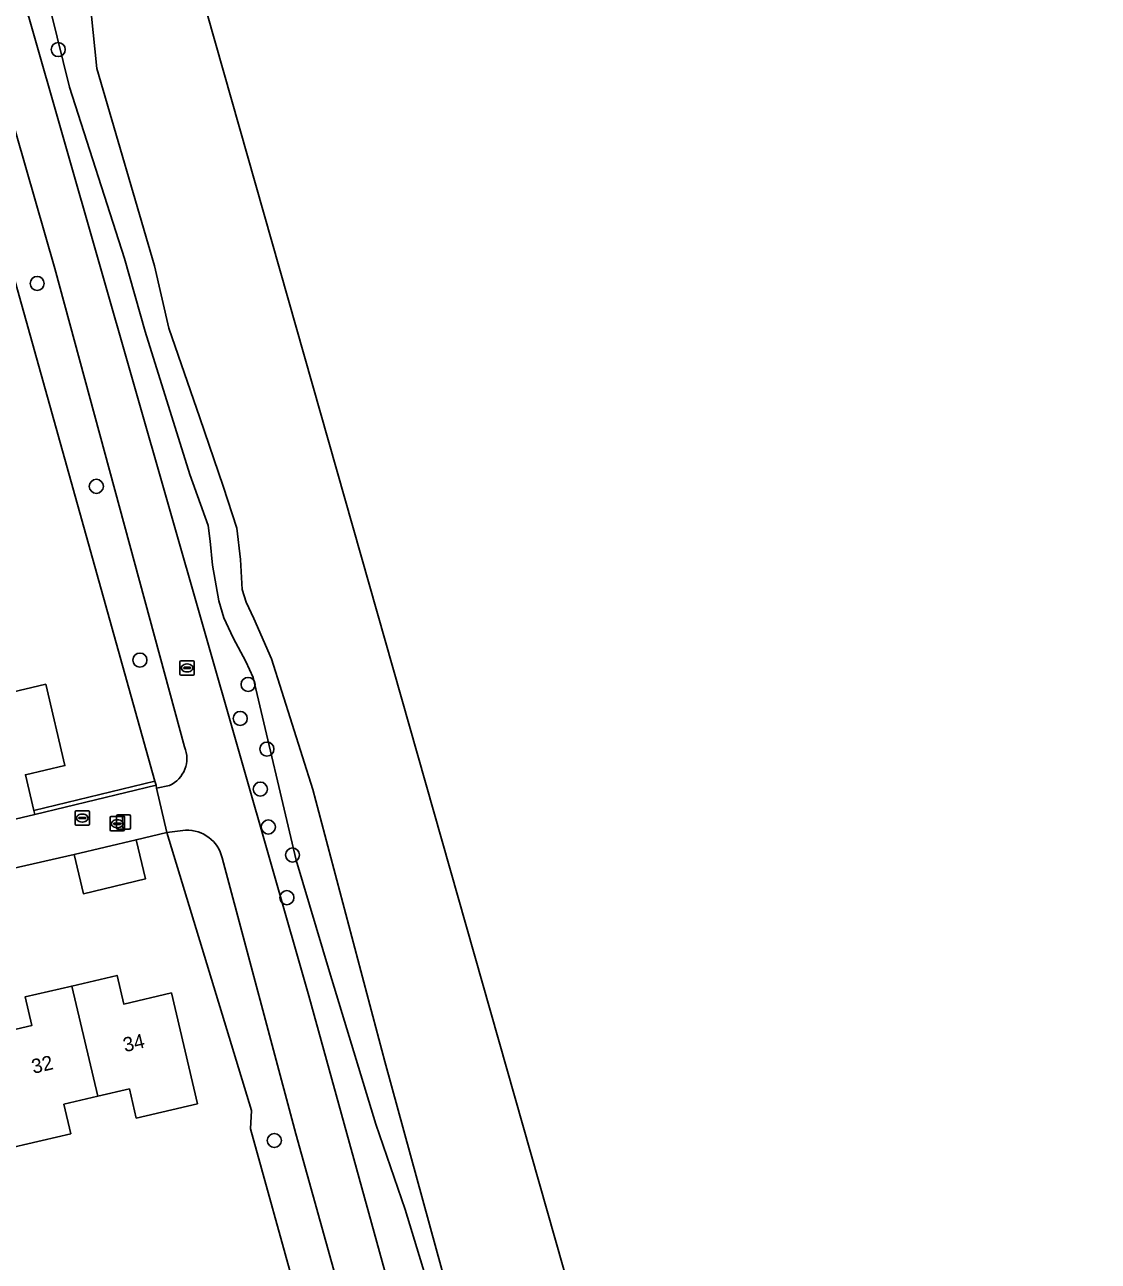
# Model space of a CAD drawing. Extents: x 158031 to 159244, y 380104 to 381214.
# Drawn here: x 159168.8 to 159243.5, y 380625.6 to 380711.6 of the extents above; entities that cross this region are included whole.
import ezdxf

# ---------------------------------------------------------------- set-up
doc = ezdxf.new("R2010")
doc.units = 0
for name, color, linetype in [('IMGEO_Boom', 7, 'Continuous'), ('IMGEO_Brandkraan', 7, 'Continuous'), ('IMGEO_Erf', 7, 'Continuous'), ('IMGEO_Groenvoorziening', 7, 'Continuous'), ('IMGEO_Hek', 7, 'Continuous'), ('IMGEO_Lichtmast', 7, 'Continuous'), ('IMGEO_Muur', 7, 'Continuous'), ('IMGEO_Oever', 7, 'Continuous'), ('IMGEO_Pand', 7, 'Continuous'), ('IMGEO_Pand_nummerreeks', 7, 'Continuous'), ('IMGEO_Rioolput', 7, 'Continuous'), ('IMGEO_Voetpad_halfverhard', 7, 'Continuous'), ('IMGEO_Voetpad_open', 7, 'Continuous'), ('IMGEO_Waterloop', 7, 'Continuous')]:
    doc.layers.add(name, color=color, linetype=linetype)

msp = doc.modelspace()

# ---------------------------------------------------------------- linework, layer by layer
at = {"layer": 'IMGEO_Boom'}
for centre in [(159171.162, 380709.893), (159169.698, 380693.621), (159173.815, 380679.508), (159176.849, 380667.425), (159184.373, 380665.732), (159183.827, 380663.363), (159185.684, 380661.235), (159185.223, 380658.447), (159185.779, 380655.812), (159187.46, 380653.864), (159187.073, 380650.897), (159186.196, 380634.005)]:
    msp.add_circle(centre, 0.489, dxfattribs=at)
at = {"layer": 'IMGEO_Brandkraan'}
for p, q in [((159174.764, 380655.613), (159174.764, 380656.465)), ((159174.839, 380656.539), (159175.691, 380656.539)), ((159175.765, 380656.465), (159175.765, 380655.613)), ((159175.691, 380655.539), (159174.839, 380655.539)), ((159175.023, 380656.033), (159175.023, 380656.045)), ((159175.461, 380655.996), (159175.063, 380655.996)), ((159175.066, 380656.082), (159175.464, 380656.082)), ((159175.275, 380655.759), (159175.25, 380655.759)), ((159175.252, 380656.319), (159175.277, 380656.319)), ((159175.507, 380656.045), (159175.507, 380656.033))]:
    msp.add_line(p, q, dxfattribs=at)
for points in [[(159174.764, 380655.613), (159174.764, 380656.465)], [(159174.839, 380656.539), (159175.691, 380656.539)], [(159175.765, 380656.465), (159175.765, 380655.613)], [(159175.691, 380655.539), (159174.839, 380655.539)]]:
    msp.add_lwpolyline(points, dxfattribs=at)
for centre, radius, start, end in [((159174.841, 380656.463), 0.0765, 91.55205, 178.44795), ((159174.841, 380656.463), 0.0765, 91.55205, 178.44795), ((159175.689, 380656.463), 0.0765, 1.55205, 88.44795), ((159175.689, 380656.463), 0.0765, 1.55205, 88.44795), ((159174.841, 380655.615), 0.0765, 181.55205, 268.44795), ((159174.841, 380655.615), 0.0765, 181.55205, 268.44795), ((159175.063, 380656.042), 0.0403, 85.87752, 175.75265), ((159175.06, 380656.032), 0.0366, 178.93798, 274.71019), ((159175.464, 380656.039), 0.043, 264.86636, 352.45326), ((159175.468, 380656.044), 0.0386, 1.73085, 96.63898), ((159175.689, 380655.615), 0.0765, 271.55205, 358.44795), ((159175.689, 380655.615), 0.0765, 271.55205, 358.44795)]:
    msp.add_arc(centre, radius, start, end, dxfattribs=at)
for centre, major_axis, ratio, start_param, end_param in [((159175.251, 380656.039), (-0.387, 0.002), 0.722429, 4.712389, 7.853982), ((159175.276, 380656.039), (-0.39, 0.002), 0.717154, 1.570796, 4.712389)]:
    msp.add_ellipse(centre, major_axis=major_axis, ratio=ratio, start_param=start_param, end_param=end_param, dxfattribs=at)
at = {"layer": 'IMGEO_Erf'}
for points in [[(159167.478, 380665.079), (159170.297, 380665.741), (159171.625, 380660.089), (159168.883, 380659.444), (159169.463, 380656.964), (159177.894, 380659.001), (159165.006, 380704.947)], [(159194.067, 380600.452), (159184.54, 380634.823), (159184.605, 380636.083), (159178.713, 380655.423), (159176.573, 380654.921), (159177.223, 380652.198), (159172.913, 380651.17), (159172.263, 380653.894), (159167.899, 380652.896)], [(159166.234, 380641.279), (159169.318, 380642.002), (159168.852, 380643.988), (159172.107, 380644.751), (159175.254, 380645.489), (159175.72, 380643.499), (159179.037, 380644.276), (159180.846, 380636.562), (159176.589, 380635.563), (159176.113, 380637.593), (159173.912, 380637.077), (159171.556, 380636.525), (159172.038, 380634.471), (159168.054, 380633.537)]]:
    msp.add_lwpolyline(points, dxfattribs=at)
at = {"layer": 'IMGEO_Groenvoorziening'}
for points in [[(159197.335, 380622.515), (159195.29, 380629.204), (159193.267, 380635.142), (159190.028, 380645.736), (159187.71, 380653.498), (159184.724, 380666.203), (159184.222, 380667.325), (159183.33, 380668.971), (159182.674, 380670.358), (159182.335, 380671.552), (159181.905, 380674.033), (159181.737, 380675.695), (159181.594, 380676.781), (159180.309, 380680.333), (159177.2, 380690.275), (159175.769, 380695.359), (159171.951, 380707.275), (159170.65, 380712.528)], [(159169.12, 380712.154), (159188.606, 380644.069), (159203.836, 380588.877)], [(159170.919, 380694.65), (159166.185, 380711.052), (159165.234, 380710.885), (159166.43, 380705.281), (159165.006, 380704.947), (159177.894, 380659.001), (159177.965, 380658.71), (159178.01, 380658.513), (159178.9, 380658.703)], [(159179.949, 380661.378), (159170.919, 380694.65)], [(159180.028, 380655.597), (159178.713, 380655.423), (159184.605, 380636.083), (159184.54, 380634.823), (159194.067, 380600.452), (159194.277, 380600.502)], [(159195.918, 380604.924), (159187.697, 380634.459), (159182.573, 380653.673)]]:
    msp.add_lwpolyline(points, dxfattribs=at)
for centre, radius, start, end in [((159178.064, 380660.574), 2.049, 294.06936, 23.10543), ((159180.103, 380653.051), 2.547, 14.12757, 91.69444)]:
    msp.add_arc(centre, radius, start, end, dxfattribs=at)
at = {"layer": 'IMGEO_Hek'}
msp.add_lwpolyline([(159176.573, 380654.921), (159178.713, 380655.423)], dxfattribs=at)
at = {"layer": 'IMGEO_Lichtmast'}
for p, q in [((159175.211, 380655.763), (159175.211, 380656.563)), ((159175.211, 380656.563), (159175.211, 380655.763)), ((159175.311, 380656.663), (159176.101, 380656.663)), ((159176.101, 380656.663), (159175.311, 380656.663)), ((159176.201, 380656.563), (159176.201, 380655.763)), ((159176.201, 380655.763), (159176.201, 380656.563)), ((159176.101, 380655.663), (159175.311, 380655.663)), ((159175.311, 380655.663), (159176.101, 380655.663))]:
    msp.add_line(p, q, dxfattribs=at)
msp.add_lwpolyline([(159175.631, 380656.538), (159175.781, 380656.538), (159175.781, 380655.788), (159175.631, 380655.788), (159175.631, 380656.538)], dxfattribs=at)
for centre, start, end in [((159175.311, 380656.563), 90, 180), ((159175.311, 380656.563), 90, 180), ((159176.101, 380656.563), 0, 90), ((159176.101, 380656.563), 360, 90), ((159175.311, 380655.763), 180, 270), ((159175.311, 380655.763), 180, 270), ((159176.101, 380655.763), 270, 0), ((159176.101, 380655.763), 270, 0)]:
    msp.add_arc(centre, 0.1, start, end, dxfattribs=at)
at = {"layer": 'IMGEO_Muur'}
msp.add_lwpolyline([(159169.463, 380656.964), (159169.531, 380656.671), (159177.965, 380658.71), (159177.894, 380659.001)], close=True, dxfattribs=at)
at = {"layer": 'IMGEO_Oever'}
for points in [[(159170.65, 380712.528), (159171.951, 380707.275), (159175.769, 380695.359), (159177.2, 380690.275), (159180.309, 380680.333), (159181.594, 380676.781), (159181.737, 380675.695), (159181.905, 380674.033), (159182.335, 380671.552), (159182.674, 380670.358), (159183.33, 380668.971), (159184.222, 380667.325), (159184.724, 380666.203), (159187.71, 380653.498), (159190.028, 380645.736), (159193.267, 380635.142), (159195.29, 380629.204), (159197.335, 380622.515)], [(159198.313, 380623.338), (159193.874, 380639.495), (159188.873, 380658.415), (159185.998, 380667.516), (159184.778, 380670.318), (159184.232, 380671.462), (159183.971, 380672.33), (159183.854, 380674.416), (159183.579, 380676.594), (159182.641, 380679.512), (159181.006, 380684.284), (159178.856, 380690.504), (159177.86, 380694.84), (159173.85, 380708.582), (159173.45, 380712.44)]]:
    msp.add_lwpolyline(points, dxfattribs=at)
at = {"layer": 'IMGEO_Pand'}
for points in [[(159162.158, 380660.752), (159163.376, 380655.54), (159163.445, 380655.248), (159169.531, 380656.671), (159169.463, 380656.964), (159168.883, 380659.444), (159171.625, 380660.089), (159170.297, 380665.741), (159167.478, 380665.079), (159164.501, 380664.38), (159165.185, 380661.463)], [(159172.263, 380653.894), (159172.913, 380651.17), (159177.223, 380652.198), (159176.573, 380654.921)], [(159172.107, 380644.751), (159173.912, 380637.077), (159176.113, 380637.593), (159176.589, 380635.563), (159180.846, 380636.562), (159179.037, 380644.276), (159175.72, 380643.499), (159175.254, 380645.489)], [(159166.234, 380641.279), (159168.054, 380633.537), (159172.038, 380634.471), (159171.556, 380636.525), (159173.912, 380637.077), (159172.107, 380644.751), (159168.852, 380643.988), (159169.318, 380642.002)]]:
    msp.add_lwpolyline(points, close=True, dxfattribs=at)
at = {"layer": 'IMGEO_Rioolput'}
for p, q in [((159179.629, 380666.453), (159179.629, 380667.305)), ((159179.704, 380667.379), (159180.556, 380667.379)), ((159179.888, 380666.873), (159179.888, 380666.885)), ((159180.326, 380666.836), (159179.928, 380666.836)), ((159179.931, 380666.922), (159180.329, 380666.922)), ((159180.117, 380667.159), (159180.142, 380667.159)), ((159180.372, 380666.885), (159180.372, 380666.873)), ((159180.63, 380667.305), (159180.63, 380666.453)), ((159180.556, 380666.379), (159179.704, 380666.379)), ((159180.14, 380666.599), (159180.115, 380666.599)), ((159172.334, 380656.009), (159172.334, 380656.861)), ((159172.409, 380656.935), (159173.261, 380656.935)), ((159172.593, 380656.429), (159172.593, 380656.441)), ((159173.031, 380656.392), (159172.633, 380656.392)), ((159172.636, 380656.478), (159173.034, 380656.478)), ((159172.822, 380656.715), (159172.847, 380656.715)), ((159173.077, 380656.441), (159173.077, 380656.429)), ((159173.335, 380656.861), (159173.335, 380656.009)), ((159173.261, 380655.935), (159172.409, 380655.935)), ((159172.845, 380656.155), (159172.82, 380656.155))]:
    msp.add_line(p, q, dxfattribs=at)
for points in [[(159179.629, 380666.453), (159179.629, 380667.305)], [(159179.704, 380667.379), (159180.556, 380667.379)], [(159180.63, 380667.305), (159180.63, 380666.453)], [(159180.556, 380666.379), (159179.704, 380666.379)], [(159172.334, 380656.009), (159172.334, 380656.861)], [(159172.409, 380656.935), (159173.261, 380656.935)], [(159173.335, 380656.861), (159173.335, 380656.009)], [(159173.261, 380655.935), (159172.409, 380655.935)]]:
    msp.add_lwpolyline(points, dxfattribs=at)
for centre, radius, start, end in [((159179.706, 380667.303), 0.0765, 91.55205, 178.44795), ((159179.706, 380667.303), 0.0765, 91.55205, 178.44795), ((159179.928, 380666.882), 0.0403, 85.87752, 175.75265), ((159179.925, 380666.872), 0.0366, 178.93798, 274.71019), ((159180.329, 380666.879), 0.043, 264.86636, 352.45326), ((159180.333, 380666.884), 0.0386, 1.73085, 96.63898), ((159180.554, 380667.303), 0.0765, 1.55205, 88.44795), ((159180.554, 380667.303), 0.0765, 1.55205, 88.44795), ((159179.706, 380666.455), 0.0765, 181.55205, 268.44795), ((159179.706, 380666.455), 0.0765, 181.55205, 268.44795), ((159180.554, 380666.455), 0.0765, 271.55205, 358.44795), ((159180.554, 380666.455), 0.0765, 271.55205, 358.44795), ((159172.411, 380656.859), 0.0765, 91.55205, 178.44795), ((159172.411, 380656.859), 0.0765, 91.55205, 178.44795), ((159172.633, 380656.438), 0.0403, 85.87752, 175.75265), ((159172.63, 380656.428), 0.0366, 178.93798, 274.71019), ((159173.034, 380656.435), 0.043, 264.86636, 352.45326), ((159173.038, 380656.44), 0.0386, 1.73085, 96.63898), ((159173.259, 380656.859), 0.0765, 1.55205, 88.44795), ((159173.259, 380656.859), 0.0765, 1.55205, 88.44795), ((159172.411, 380656.011), 0.0765, 181.55205, 268.44795), ((159172.411, 380656.011), 0.0765, 181.55205, 268.44795), ((159173.259, 380656.011), 0.0765, 271.55205, 358.44795), ((159173.259, 380656.011), 0.0765, 271.55205, 358.44795)]:
    msp.add_arc(centre, radius, start, end, dxfattribs=at)
for centre, major_axis, ratio, start_param, end_param in [((159180.116, 380666.879), (-0.387, 0.002), 0.722429, 4.712389, 7.853982), ((159180.141, 380666.879), (-0.39, 0.002), 0.717154, 1.570796, 4.712389), ((159172.821, 380656.435), (-0.387, 0.002), 0.722429, 4.712389, 7.853982), ((159172.846, 380656.435), (-0.39, 0.002), 0.717154, 1.570796, 4.712389)]:
    msp.add_ellipse(centre, major_axis=major_axis, ratio=ratio, start_param=start_param, end_param=end_param, dxfattribs=at)
at = {"layer": 'IMGEO_Voetpad_halfverhard'}
for points in [[(159188.606, 380644.069), (159169.12, 380712.154), (159168.149, 380714.164), (159167.037, 380717.683), (159166.743, 380721.433), (159162.793, 380722.803), (159166.185, 380711.052), (159170.919, 380694.65), (159179.949, 380661.378)], [(159178.9, 380658.703), (159178.01, 380658.513), (159178.713, 380655.423), (159180.028, 380655.597)], [(159182.573, 380653.673), (159187.697, 380634.459), (159195.918, 380604.924)], [(159198.249, 380595.997), (159221.077, 380516.631), (159223.951, 380517.412), (159203.836, 380588.877), (159188.606, 380644.069)]]:
    msp.add_lwpolyline(points, dxfattribs=at)
for centre, radius, start, end in [((159178.064, 380660.574), 2.049, 294.06936, 23.10543), ((159180.103, 380653.051), 2.547, 14.12757, 91.69444)]:
    msp.add_arc(centre, radius, start, end, dxfattribs=at)
at = {"layer": 'IMGEO_Voetpad_open'}
msp.add_lwpolyline([(159167.899, 380652.896), (159172.263, 380653.894), (159176.573, 380654.921), (159178.713, 380655.423), (159178.01, 380658.513), (159177.965, 380658.71), (159169.531, 380656.671), (159163.445, 380655.248)], dxfattribs=at)
at = {"layer": 'IMGEO_Waterloop'}
for points in [[(159237.448, 380464.211), (159243.523, 380494.187), (159235.614, 380522.021), (159170.246, 380752.074), (159169.614, 380754.299), (159160.368, 380787.585), (159129.863, 380897.406), (159100.14, 381004.411), (159063.316, 381136.982), (159052.501, 381214.188)], [(159173.45, 380712.44), (159173.85, 380708.582), (159177.86, 380694.84), (159178.856, 380690.504), (159181.006, 380684.284), (159182.641, 380679.512), (159183.579, 380676.594), (159183.854, 380674.416), (159183.971, 380672.33), (159184.232, 380671.462), (159184.778, 380670.318), (159185.998, 380667.516), (159188.873, 380658.415), (159193.874, 380639.495), (159198.313, 380623.338)]]:
    msp.add_lwpolyline(points, dxfattribs=at)

# ---------------------------------------------------------------- texts
at = {"layer": 'IMGEO_Pand_nummerreeks'}
for s, p in [('34', (159175.805, 380640.142)), ('32', (159169.436, 380638.636))]:
    msp.add_text(s, height=1, rotation=13.29867, dxfattribs=at).set_placement(p)

doc.saveas('drawing.dxf')
